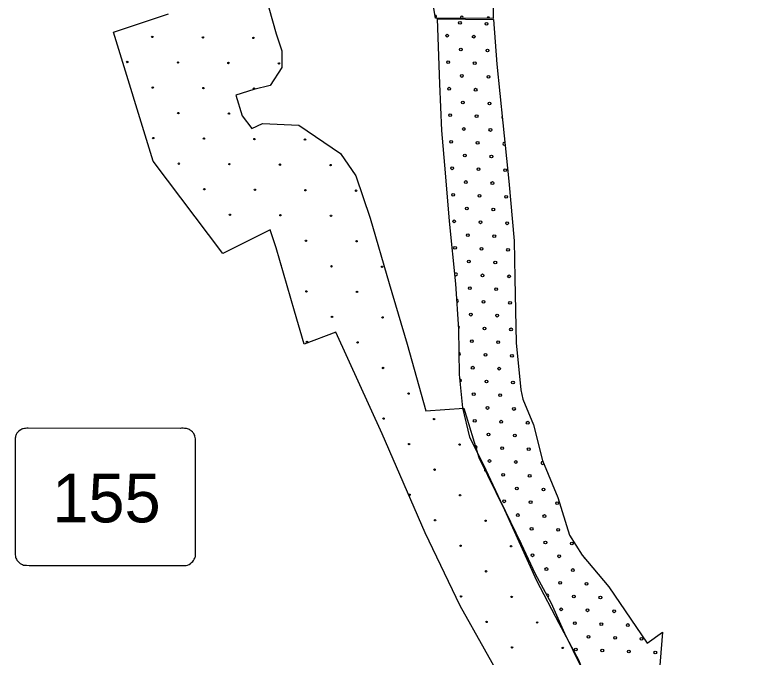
# Model space of a CAD drawing. Extents: x 1612280 to 1883141, y 560852 to 780851.
# Drawn here: x 1765300 to 1771019, y 680600 to 685487 of the extents above; entities that cross this region are included whole.
import ezdxf

# ---------------------------------------------------------------- set-up
doc = ezdxf.new("R2010")
doc.units = 0
for name, color, linetype in [('DESIGN - EROSION CONTROL - Devices', 7, 'Continuous'), ('DESIGN - ROW - Slope Lines', 7, 'Continuous'), ('DESIGN - SCRATCH - User 1', 7, 'Continuous'), ('DESIGN - TRAFFIC CONTROL PERMANENT - Pavement Marking Text', 7, 'Continuous')]:
    doc.layers.add(name, color=color, linetype=linetype)

msp = doc.modelspace()

# ---------------------------------------------------------------- linework, layer by layer
at = {"layer": 'DESIGN - EROSION CONTROL - Devices'}
for centre in [(1766344.3, 685320.8), (1766344.3, 685320.8), (1766728.8, 685317), (1766728.8, 685317), (1767113.4, 685313.3), (1767113.4, 685313.3), (1766153.9, 685130.4), (1766153.9, 685130.4), (1766538.4, 685126.6), (1766538.4, 685126.6), (1766923, 685122.9), (1766923, 685122.9), (1767307.5, 685119.2), (1767307.5, 685119.2), (1766348, 684936.2), (1766348, 684936.2), (1766732.6, 684932.5), (1766732.6, 684932.5), (1767117.1, 684928.8), (1767117.1, 684928.8), (1766542.2, 684742.1), (1766542.2, 684742.1), (1766926.7, 684738.3), (1766926.7, 684738.3), (1766351.7, 684551.7), (1766351.7, 684551.7), (1766736.3, 684547.9), (1766736.3, 684547.9), (1767120.9, 684544.2), (1767120.9, 684544.2), (1767505.4, 684540.5), (1767505.4, 684540.5), (1766545.9, 684357.5), (1766545.9, 684357.5), (1766930.4, 684353.8), (1766930.4, 684353.8), (1767315, 684350.1), (1767315, 684350.1), (1767699.6, 684346.3), (1767699.6, 684346.3), (1766740, 684163.4), (1766740, 684163.4), (1767124.6, 684159.6), (1767124.6, 684159.6), (1767509.1, 684155.9), (1767509.1, 684155.9), (1767893.7, 684152.2), (1767893.7, 684152.2), (1766934.2, 683969.2), (1766934.2, 683969.2), (1767318.7, 683965.5), (1767318.7, 683965.5), (1767703.3, 683961.8), (1767703.3, 683961.8), (1767512.9, 683771.4), (1767512.9, 683771.4), (1767897.4, 683767.6), (1767897.4, 683767.6), (1767707, 683577.2), (1767707, 683577.2), (1768091.6, 683573.5), (1768091.6, 683573.5), (1767516.6, 683386.8), (1767516.6, 683386.8), (1767901.2, 683383.1), (1767901.2, 683383.1), (1767710.8, 683192.7), (1767710.8, 683192.7), (1768095.3, 683188.9), (1768095.3, 683188.9), (1767520.3, 683002.3), (1767520.3, 683002.3), (1767904.9, 682998.5), (1767904.9, 682998.5), (1768099, 682804.4), (1768099, 682804.4), (1768293.2, 682610.2), (1768293.2, 682610.2), (1768102.8, 682419.8), (1768102.8, 682419.8), (1768487.3, 682416.1), (1768487.3, 682416.1), (1768296.9, 682225.7), (1768296.9, 682225.7), (1768681.5, 682221.9), (1768681.5, 682221.9), (1768491.1, 682031.5), (1768491.1, 682031.5), (1768300.6, 681841.1), (1768300.6, 681841.1), (1768685.2, 681837.4), (1768685.2, 681837.4), (1768494.8, 681647), (1768494.8, 681647), (1768879.3, 681643.3), (1768879.3, 681643.3), (1768688.9, 681452.8), (1768688.9, 681452.8), (1769073.5, 681449.1), (1769073.5, 681449.1), (1768883.1, 681258.7), (1768883.1, 681258.7), (1768692.7, 681068.3), (1768692.7, 681068.3), (1769077.2, 681064.6), (1769077.2, 681064.6), (1768886.8, 680874.1), (1768886.8, 680874.1), (1769271.4, 680870.4), (1769271.4, 680870.4), (1769081, 680680), (1769081, 680680), (1769465.5, 680676.3), (1769465.5, 680676.3)]:
    msp.add_circle(centre, 5.28, dxfattribs=at)
for centre, start, end in [((1767322.5, 683581), 325.2611, 66.7703), ((1768875.6, 682027.8), 120.2646, 292.224)]:
    msp.add_arc(centre, 5.28, start, end, dxfattribs=at)
at = {"layer": 'DESIGN - ROW - Slope Lines'}
msp.add_line((1765300.1, 682244.6), (1765300.1, 681412.8), dxfattribs=at)
msp.add_line((1765300.1, 682244.6), (1765300.1, 681412.8), dxfattribs=at)
for points in [[(1766673, 682234.1), (1766672.9, 682241.9), (1766672.7, 682250), (1766671.7, 682264.6), (1766670.3, 682275.1), (1766668.5, 682285.8), (1766666.5, 682291.8), (1766663.3, 682298.4), (1766658.9, 682305.9), (1766653.5, 682313.3), (1766648.8, 682318.7), (1766642.9, 682324.3), (1766638.2, 682328.1), (1766631.8, 682332.6), (1766626.8, 682335.6), (1766618.5, 682339.6), (1766612.4, 682341.7), (1766605.2, 682343.1), (1766595.9, 682344.5), (1766587.8, 682345.3), (1766579.1, 682345.9), (1766566.8, 682346), (1766557.4, 682345.3), (1765400.1, 682346), (1765390.7, 682346), (1765380.4, 682345.3), (1765371.3, 682344.2), (1765362.2, 682342.5), (1765357.9, 682341.2), (1765350.7, 682338.1), (1765344.2, 682334.7), (1765339, 682331.5), (1765330.1, 682324.7), (1765324, 682318.9), (1765318.9, 682313), (1765314.9, 682307.7), (1765309.2, 682298.1), (1765305.8, 682290.7), (1765303.9, 682285.6), (1765303.2, 682281.8), (1765302.7, 682278.5), (1765301.8, 682271.2), (1765300.7, 682261.9), (1765300.3, 682254), (1765300.2, 682247.3), (1765300.1, 682229.4)], [(1766673, 682234.1), (1766672.9, 682241.9), (1766672.7, 682250), (1766671.7, 682264.6), (1766670.3, 682275.1), (1766668.5, 682285.8), (1766666.5, 682291.8), (1766663.3, 682298.4), (1766658.9, 682305.9), (1766653.5, 682313.3), (1766648.8, 682318.7), (1766642.9, 682324.3), (1766638.2, 682328.1), (1766631.8, 682332.6), (1766626.8, 682335.6), (1766618.5, 682339.6), (1766612.4, 682341.7), (1766605.2, 682343.1), (1766595.9, 682344.5), (1766587.8, 682345.3), (1766579.1, 682345.9), (1766566.8, 682346), (1766557.4, 682345.3), (1765400.1, 682346), (1765390.7, 682346), (1765380.4, 682345.3), (1765371.3, 682344.2), (1765362.2, 682342.5), (1765357.9, 682341.2), (1765350.7, 682338.1), (1765344.2, 682334.7), (1765339, 682331.5), (1765330.1, 682324.7), (1765324, 682318.9), (1765318.9, 682313), (1765314.9, 682307.7), (1765309.2, 682298.1), (1765305.8, 682290.7), (1765303.9, 682285.6), (1765303.2, 682281.8), (1765302.7, 682278.5), (1765301.8, 682271.2), (1765300.7, 682261.9), (1765300.3, 682254), (1765300.2, 682247.3), (1765300.1, 682229.4)], [(1766563.1, 681303.5), (1766583.8, 681303.8), (1766600.8, 681304), (1766611, 681306.5), (1766623.3, 681311.3), (1766634.5, 681317.7), (1766643.4, 681324.6), (1766651.5, 681332.6), (1766657.7, 681340.5), (1766663.7, 681350.3), (1766667.3, 681358), (1766669.9, 681365.1), (1766671.5, 681372.6), (1766672.3, 681380.9), (1766672.6, 681390.9), (1766673, 681414.2), (1766673, 682234.1)], [(1766563.1, 681303.5), (1766583.8, 681303.8), (1766600.8, 681304), (1766611, 681306.5), (1766623.3, 681311.3), (1766634.5, 681317.7), (1766643.4, 681324.6), (1766651.5, 681332.6), (1766657.7, 681340.5), (1766663.7, 681350.3), (1766667.3, 681358), (1766669.9, 681365.1), (1766671.5, 681372.6), (1766672.3, 681380.9), (1766672.6, 681390.9), (1766673, 681414.2), (1766673, 682234.1)], [(1765300.1, 681412.8), (1765300.3, 681403.8), (1765300.8, 681393.7), (1765301.6, 681384.2), (1765302.7, 681375), (1765304.1, 681365.8), (1765306.9, 681358.1), (1765310.3, 681350.9), (1765314.8, 681343.4), (1765320.2, 681336.1), (1765325.8, 681329.9), (1765333, 681323.3), (1765340, 681318.1), (1765348, 681313.4), (1765356.6, 681309.4), (1765365.5, 681306.3), (1765372.8, 681305.4), (1765387.7, 681304.2), (1765406.5, 681303.5), (1766563.1, 681303.5)], [(1765300.1, 681412.8), (1765300.3, 681403.8), (1765300.8, 681393.7), (1765301.6, 681384.2), (1765302.7, 681375), (1765304.1, 681365.8), (1765306.9, 681358.1), (1765310.3, 681350.9), (1765314.8, 681343.4), (1765320.2, 681336.1), (1765325.8, 681329.9), (1765333, 681323.3), (1765340, 681318.1), (1765348, 681313.4), (1765356.6, 681309.4), (1765365.5, 681306.3), (1765372.8, 681305.4), (1765387.7, 681304.2), (1765406.5, 681303.5), (1766563.1, 681303.5)]]:
    msp.add_lwpolyline(points, dxfattribs=at)
at = {"layer": 'DESIGN - SCRATCH - User 1'}
for points in [[(1768925.7, 686224.8), (1768937.2, 685459.9), (1768499.1, 685464.5), (1768453.5, 685731.6), (1768407.8, 686128.9), (1768410.1, 686439.4)], [(1768925.7, 686224.8), (1768937.2, 685459.9), (1768499.1, 685464.5), (1768453.5, 685731.6), (1768407.8, 686128.9), (1768410.1, 686439.4)], [(1767116.6, 686325.9), (1767141.7, 686064.7), (1767202.5, 685644.3), (1767287, 685345.6), (1767329.3, 685216), (1767329.3, 685089.1), (1767239.5, 684951.6)], [(1767116.6, 686325.9), (1767141.7, 686064.7), (1767202.5, 685644.3), (1767287, 685345.6), (1767329.3, 685216), (1767329.3, 685089.1), (1767239.5, 684951.6)], [(1767239.8, 683854), (1766880, 683674), (1766349.6, 684375.4), (1766050, 685357.9), (1766466.1, 685496.6)], [(1767239.8, 683854), (1766880, 683674), (1766349.6, 684375.4), (1766050, 685357.9), (1766466.1, 685496.6)], [(1768512.2, 685457.8), (1768939.2, 685452.3), (1768964.5, 685113.8), (1769009.9, 684669.1), (1769055.3, 684224.5), (1769095.7, 683769.7), (1769100.8, 683486.8), (1769110.9, 682996.7), (1769146.2, 682637.9), (1769161.4, 682567.2)], [(1768706.4, 682500.8), (1768679.9, 682755.2), (1768674.6, 683099.6), (1768653.4, 683444.1), (1768605.8, 683921.1), (1768574, 684286.8), (1768547.5, 684610.1), (1768531.6, 684965.1), (1768512.2, 685457.8)], [(1768512.2, 685457.8), (1768939.2, 685452.3), (1768964.5, 685113.8), (1769009.9, 684669.1), (1769055.3, 684224.5), (1769095.7, 683769.7), (1769100.8, 683486.8), (1769110.9, 682996.7), (1769146.2, 682637.9), (1769161.4, 682567.2)], [(1768706.4, 682500.8), (1768679.9, 682755.2), (1768674.6, 683099.6), (1768653.4, 683444.1), (1768605.8, 683921.1), (1768574, 684286.8), (1768547.5, 684610.1), (1768531.6, 684965.1), (1768512.2, 685457.8)], [(1767239.5, 684951.6), (1767115.3, 684922.5), (1766980.5, 684877.6), (1767028.1, 684721.6), (1767102.1, 684623.8), (1767181.3, 684663.4), (1767458.8, 684650.2)], [(1767239.5, 684951.6), (1767115.3, 684922.5), (1766980.5, 684877.6), (1767028.1, 684721.6), (1767102.1, 684623.8), (1767181.3, 684663.4), (1767458.8, 684650.2)], [(1767458.8, 684650.2), (1767774.9, 684435.1), (1767891.2, 684265.9), (1768002.2, 683943.4), (1768144.9, 683446.3), (1768282.3, 682986.3), (1768424.9, 682478.6)], [(1767458.8, 684650.2), (1767774.9, 684435.1), (1767891.2, 684265.9), (1768002.2, 683943.4), (1768144.9, 683446.3), (1768282.3, 682986.3), (1768424.9, 682478.6)], [(1767499.6, 682986.2), (1767425.1, 683235.5), (1767286.7, 683717.7), (1767239.8, 683854)], [(1767499.6, 682986.2), (1767425.1, 683235.5), (1767286.7, 683717.7), (1767239.8, 683854)], [(1769057, 680336.9), (1768685.6, 680997.2), (1768419.8, 681552.1), (1768091.6, 682303.4), (1767740.9, 683077.2), (1767499.6, 682986.2)], [(1769057, 680336.9), (1768685.6, 680997.2), (1768419.8, 681552.1), (1768091.6, 682303.4), (1767740.9, 683077.2), (1767499.6, 682986.2)], [(1769161.4, 682567.2), (1769242.8, 682372.9), (1769311.7, 682102.3), (1769428.4, 681821.1), (1769518.5, 681534.6), (1769614, 681380.7), (1769815.4, 681141.9), (1770107.1, 680712.1), (1770223.7, 680797), (1770181.3, 680261.1), (1770276.8, 680038.3), (1770377.5, 679889.7), (1770446.4, 679693.4), (1770573.7, 679523.6), (1770706.3, 679242.4), (1770716.9, 679120.4), (1770917, 678882.9), (1771019.1, 678584.5)], [(1769161.4, 682567.2), (1769242.8, 682372.9), (1769311.7, 682102.3), (1769428.4, 681821.1), (1769518.5, 681534.6), (1769614, 681380.7), (1769815.4, 681141.9), (1770107.1, 680712.1), (1770223.7, 680797), (1770181.3, 680261.1), (1770276.8, 680038.3), (1770377.5, 679889.7), (1770446.4, 679693.4), (1770573.7, 679523.6), (1770706.3, 679242.4), (1770716.9, 679120.4), (1770917, 678882.9), (1771019.1, 678584.5)], [(1768424.9, 682478.6), (1768713.2, 682499.6)], [(1768424.9, 682478.6), (1768713.2, 682499.6)], [(1770797.7, 678227.6), (1770590.9, 678495.6), (1770324.5, 678727.7), (1770075.3, 678971.8), (1769953.3, 679168.1), (1769900.3, 679343.2), (1769847.3, 679661.6), (1769735.9, 680033), (1769693.5, 680319.5), (1769608.7, 680526.4), (1769481.4, 680786.4), (1769380.6, 681014.6), (1769258.7, 681237.4), (1769152.6, 681465.6), (1768993.6, 681794.5), (1768882.2, 682028), (1768760.3, 682277.4), (1768706.4, 682500.8)], [(1770797.7, 678227.6), (1770590.9, 678495.6), (1770324.5, 678727.7), (1770075.3, 678971.8), (1769953.3, 679168.1), (1769900.3, 679343.2), (1769847.3, 679661.6), (1769735.9, 680033), (1769693.5, 680319.5), (1769608.7, 680526.4), (1769481.4, 680786.4), (1769380.6, 681014.6), (1769258.7, 681237.4), (1769152.6, 681465.6), (1768993.6, 681794.5), (1768882.2, 682028), (1768760.3, 682277.4), (1768706.4, 682500.8)], [(1768713.2, 682499.6), (1768827.9, 682123.7), (1769023.4, 681727.1), (1769266.5, 681187.7), (1769435.6, 680865.2), (1769588.9, 680579.6), (1769668.2, 680362.8), (1769784.4, 679918.6), (1769895.4, 679310.5), (1770027.5, 679056.7), (1770254.7, 678802.9), (1770476.7, 678586.1)], [(1768713.2, 682499.6), (1768827.9, 682123.7), (1769023.4, 681727.1), (1769266.5, 681187.7), (1769435.6, 680865.2), (1769588.9, 680579.6), (1769668.2, 680362.8), (1769784.4, 679918.6), (1769895.4, 679310.5), (1770027.5, 679056.7), (1770254.7, 678802.9), (1770476.7, 678586.1)]]:
    msp.add_lwpolyline(points, dxfattribs=at)
for centre in [(1769199.3, 682388.5), (1769199.3, 682388.5), (1769206.8, 682186.9), (1769206.8, 682186.9)]:
    msp.add_circle(centre, 10.6, dxfattribs=at)
msp.add_arc((1769311.3, 682082.3), 10.6, 62.9849, 342.0721, dxfattribs=at)
at = {"layer": 'DESIGN - TRAFFIC CONTROL PERMANENT - Pavement Marking Text'}
for centre in [(1768684.1, 685427.6), (1768684.1, 685427.6), (1768885.7, 685420.1), (1768885.7, 685420.1), (1768587, 685330.5), (1768587, 685330.5), (1768788.6, 685323), (1768788.6, 685323), (1768691.5, 685226), (1768691.5, 685226), (1768893.1, 685218.5), (1768893.1, 685218.5), (1768594.5, 685128.9), (1768594.5, 685128.9), (1768796.1, 685121.4), (1768796.1, 685121.4), (1768699, 685024.3), (1768699, 685024.3), (1768900.6, 685016.9), (1768900.6, 685016.9), (1768601.9, 684927.3), (1768601.9, 684927.3), (1768803.5, 684919.8), (1768803.5, 684919.8), (1768706.5, 684822.7), (1768706.5, 684822.7), (1768908.1, 684815.3), (1768908.1, 684815.3), (1768609.4, 684725.7), (1768609.4, 684725.7), (1768811, 684718.2), (1768811, 684718.2), (1768713.9, 684621.1), (1768713.9, 684621.1), (1768915.5, 684613.7), (1768915.5, 684613.7), (1768616.9, 684524.1), (1768616.9, 684524.1), (1768818.5, 684516.6), (1768818.5, 684516.6), (1768721.4, 684419.5), (1768721.4, 684419.5), (1768923, 684412), (1768923, 684412), (1768624.3, 684322.4), (1768624.3, 684322.4), (1768825.9, 684315), (1768825.9, 684315), (1769027.5, 684307.5), (1769027.5, 684307.5), (1768728.9, 684217.9), (1768728.9, 684217.9), (1768930.5, 684210.4), (1768930.5, 684210.4), (1768631.8, 684120.8), (1768631.8, 684120.8), (1768833.4, 684113.4), (1768833.4, 684113.4), (1769035, 684105.9), (1769035, 684105.9), (1768736.3, 684016.3), (1768736.3, 684016.3), (1768937.9, 684008.8), (1768937.9, 684008.8), (1768639.3, 683919.2), (1768639.3, 683919.2), (1768840.9, 683911.8), (1768840.9, 683911.8), (1769042.5, 683904.3), (1769042.5, 683904.3), (1768743.8, 683814.7), (1768743.8, 683814.7), (1768945.4, 683807.2), (1768945.4, 683807.2), (1768646.7, 683717.6), (1768646.7, 683717.6), (1768848.3, 683710.1), (1768848.3, 683710.1), (1769049.9, 683702.7), (1769049.9, 683702.7), (1768751.3, 683613.1), (1768751.3, 683613.1), (1768952.9, 683605.6), (1768952.9, 683605.6), (1768855.8, 683508.5), (1768855.8, 683508.5), (1769057.4, 683501.1), (1769057.4, 683501.1), (1768758.7, 683411.5), (1768758.7, 683411.5), (1768960.3, 683404), (1768960.3, 683404), (1768863.3, 683306.9), (1768863.3, 683306.9), (1769064.9, 683299.5), (1769064.9, 683299.5), (1768766.2, 683209.8), (1768766.2, 683209.8), (1768967.8, 683202.4), (1768967.8, 683202.4), (1768870.7, 683105.3), (1768870.7, 683105.3), (1769072.4, 683097.8), (1769072.4, 683097.8), (1768773.7, 683008.2), (1768773.7, 683008.2), (1768975.3, 683000.8), (1768975.3, 683000.8), (1768878.2, 682903.7), (1768878.2, 682903.7), (1769079.8, 682896.2), (1769079.8, 682896.2), (1768781.1, 682806.6), (1768781.1, 682806.6), (1768982.7, 682799.2), (1768982.7, 682799.2), (1768885.7, 682702.1), (1768885.7, 682702.1), (1769087.3, 682694.6), (1769087.3, 682694.6), (1768788.6, 682605), (1768788.6, 682605), (1768990.2, 682597.6), (1768990.2, 682597.6), (1768893.1, 682500.5), (1768893.1, 682500.5), (1769094.8, 682493), (1769094.8, 682493), (1768796.1, 682403.4), (1768796.1, 682403.4), (1768997.7, 682395.9), (1768997.7, 682395.9), (1768900.6, 682298.9), (1768900.6, 682298.9), (1769102.2, 682291.4), (1769102.2, 682291.4), (1769005.1, 682194.3), (1769005.1, 682194.3), (1768908.1, 682097.3), (1768908.1, 682097.3), (1769109.7, 682089.8), (1769109.7, 682089.8), (1769012.6, 681992.7), (1769012.6, 681992.7), (1769214.2, 681985.3), (1769214.2, 681985.3), (1769117.2, 681888.2), (1769117.2, 681888.2), (1769318.8, 681880.7), (1769318.8, 681880.7), (1769020.1, 681791.1), (1769020.1, 681791.1), (1769221.7, 681783.6), (1769221.7, 681783.6), (1769423.3, 681776.2), (1769423.3, 681776.2), (1769124.6, 681686.6), (1769124.6, 681686.6), (1769326.2, 681679.1), (1769326.2, 681679.1), (1769229.2, 681582), (1769229.2, 681582), (1769430.8, 681574.6), (1769430.8, 681574.6), (1769333.7, 681477.5), (1769333.7, 681477.5), (1769535.3, 681470), (1769535.3, 681470), (1769236.6, 681380.4), (1769236.6, 681380.4), (1769438.2, 681373), (1769438.2, 681373), (1769341.2, 681275.9), (1769341.2, 681275.9), (1769542.8, 681268.4), (1769542.8, 681268.4), (1769445.7, 681171.3), (1769445.7, 681171.3), (1769647.3, 681163.9), (1769647.3, 681163.9), (1769550.2, 681066.8), (1769550.2, 681066.8), (1769751.9, 681059.3), (1769751.9, 681059.3), (1769453.2, 680969.7), (1769453.2, 680969.7), (1769654.8, 680962.3), (1769654.8, 680962.3), (1769856.4, 680954.8), (1769856.4, 680954.8), (1769557.7, 680865.2), (1769557.7, 680865.2), (1769759.3, 680857.7), (1769759.3, 680857.7), (1769960.9, 680850.3), (1769960.9, 680850.3), (1769662.2, 680760.7), (1769662.2, 680760.7), (1769863.9, 680753.2), (1769863.9, 680753.2), (1770065.5, 680745.7), (1770065.5, 680745.7), (1769565.2, 680663.6), (1769565.2, 680663.6), (1769766.8, 680656.1), (1769766.8, 680656.1), (1769968.4, 680648.7), (1769968.4, 680648.7), (1770170, 680641.2), (1770170, 680641.2)]:
    msp.add_circle(centre, 10.6, dxfattribs=at)
for centre, start, end in [((1768496.2, 685476.3), 284.2442, 95.1447), ((1768697.8, 685468.8), 321.9754, 216.83), ((1768899.4, 685461.4), 353.6799, 185.1255), ((1769012.6, 684710.7), 136.9141, 234.7564), ((1769020.1, 684509.1), 60.3334, 311.3389), ((1768654.2, 683516), 227.0903, 144.3233), ((1768661.7, 683314.4), 272.0598, 94.9778), ((1768669.1, 683112.8), 299.6577, 67.3799), ((1768676.6, 682911.2), 275.7785, 85.9844), ((1768684.1, 682709.6), 279.0906, 92.7964), ((1768803.5, 682201.8), 263.5321, 148.588), ((1769132.1, 681485), 8.12, 43.4919), ((1769639.8, 681365.5), 201.1903, 239.1279), ((1769348.6, 681074.3), 295.5596, 121.8237)]:
    msp.add_arc(centre, 10.6, start, end, dxfattribs=at)

# ---------------------------------------------------------------- texts
at = {"layer": 'DESIGN - ROW - Slope Lines'}
msp.add_text('155', height=369.61, rotation=0.0011, dxfattribs=at).set_placement((1765582.9, 681630.8))
msp.add_text('155', height=369.61, rotation=0.0011, dxfattribs=at).set_placement((1765582.9, 681630.8))

doc.saveas('drawing.dxf')
